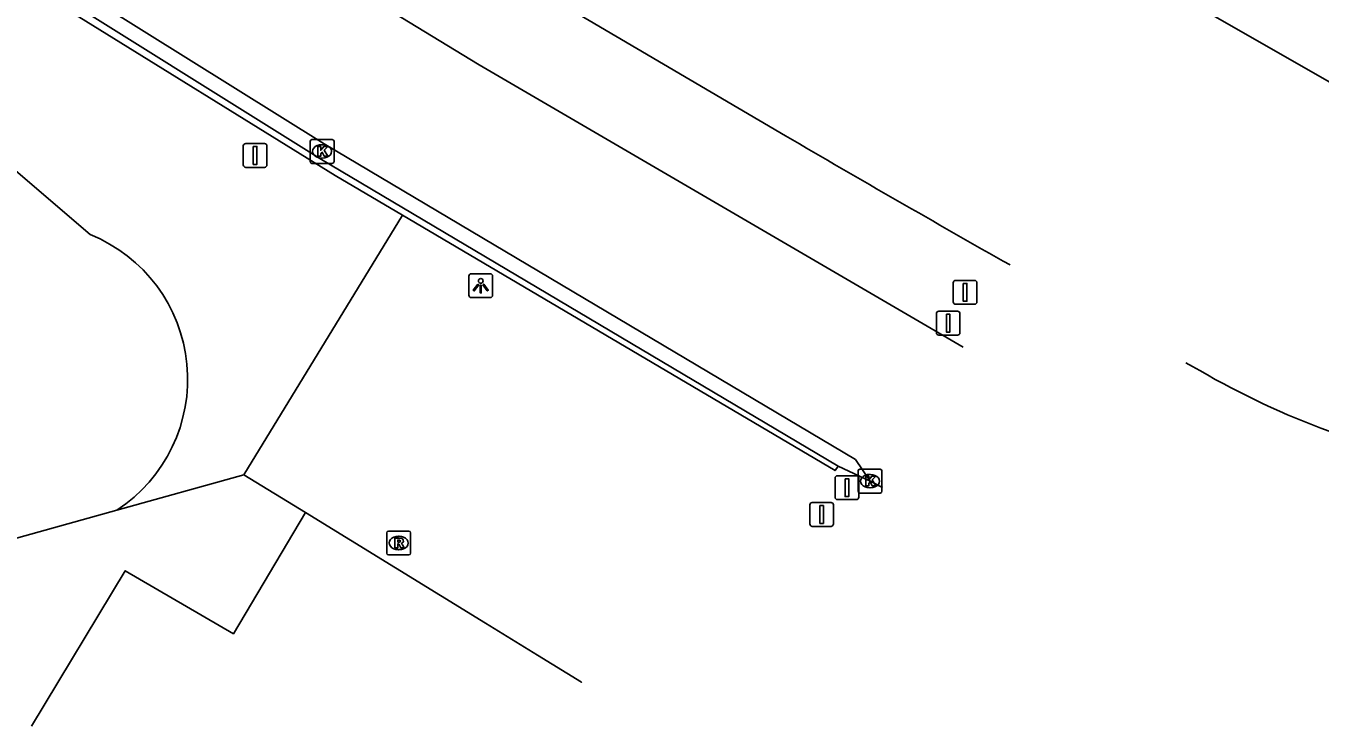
# Model space of a CAD drawing. Extents: x 156414 to 157775, y 382335 to 383765.
# Drawn here: x 157267.8 to 157322.1, y 382628.4 to 382657.7 of the extents above; entities that cross this region are included whole.
import ezdxf

# ---------------------------------------------------------------- set-up
doc = ezdxf.new("R2010")
doc.units = 0
for name, color, linetype in [('IMGEO_Berm_groen', 7, 'Continuous'), ('IMGEO_Berm_open', 7, 'Continuous'), ('IMGEO_Grasland_overig', 7, 'Continuous'), ('IMGEO_Groenvoorziening', 7, 'Continuous'), ('IMGEO_Kolk', 7, 'Continuous'), ('IMGEO_Lichtpunt', 7, 'Continuous'), ('IMGEO_Muur', 7, 'Continuous'), ('IMGEO_Rijbaan_regionaal_gesloten', 7, 'Continuous'), ('IMGEO_Rioolput', 7, 'Continuous'), ('IMGEO_Verkeersbordpaal', 7, 'Continuous')]:
    doc.layers.add(name, color=color, linetype=linetype)

msp = doc.modelspace()

# ---------------------------------------------------------------- linework, layer by layer
at = {"layer": 'IMGEO_Berm_groen'}
for points in [[(157220.86, 382648.537), (157224.655, 382649.573), (157231.278, 382652.055), (157233.826, 382652.874), (157237.563, 382653.456), (157238.057, 382653.533), (157242.442, 382654.215), (157242.937, 382654.292), (157246.09, 382654.783), (157256.117, 382654.919), (157263.54, 382654.902), (157270.481, 382648.974)], [(157276.927, 382638.894), (157283.576, 382649.788)], [(157271.599, 382637.413), (157276.927, 382638.894)]]:
    msp.add_lwpolyline(points, dxfattribs=at)
msp.add_arc((157268.005, 382642.9), 6.559, 303.2227, 67.8244, dxfattribs=at)
at = {"layer": 'IMGEO_Berm_open'}
msp.add_lwpolyline([(157303.186, 382638.631), (157301.848, 382639.259)], dxfattribs=at)
at = {"layer": 'IMGEO_Grasland_overig'}
for points in [[(157276.927, 382638.894), (157279.502, 382637.312)], [(157271.599, 382637.413), (157264.713, 382635.499), (157254.761, 382633.762)], [(157279.502, 382637.312), (157276.482, 382632.229), (157271.944, 382634.87), (157268.017, 382628.352)]]:
    msp.add_lwpolyline(points, dxfattribs=at)
at = {"layer": 'IMGEO_Groenvoorziening'}
msp.add_lwpolyline([(157279.502, 382637.312), (157287.055, 382632.672), (157289.231, 382631.335), (157291.089, 382630.194), (157291.089, 382630.194)], dxfattribs=at)
at = {"layer": 'IMGEO_Kolk'}
for p, q in [((157279.702, 382652.035), (157279.702, 382652.887)), ((157279.777, 382652.961), (157280.629, 382652.961)), ((157280.19, 382652.741), (157280.215, 382652.741)), ((157280.703, 382652.887), (157280.703, 382652.035)), ((157280.213, 382652.181), (157280.188, 382652.181)), ((157280.629, 382651.961), (157279.777, 382651.961)), ((157302.685, 382638.205), (157302.685, 382639.057)), ((157302.76, 382639.131), (157303.612, 382639.131)), ((157303.686, 382639.057), (157303.686, 382638.205)), ((157303.173, 382638.911), (157303.198, 382638.911)), ((157303.612, 382638.131), (157302.76, 382638.131)), ((157303.196, 382638.351), (157303.171, 382638.351))]:
    msp.add_line(p, q, dxfattribs=at)
for points in [[(157279.702, 382652.035), (157279.702, 382652.887)], [(157279.777, 382652.961), (157280.629, 382652.961)], [(157280.023, 382652.661), (157280.146, 382652.661), (157280.146, 382652.51), (157280.276, 382652.661), (157280.44, 382652.661), (157280.294, 382652.51), (157280.447, 382652.261), (157280.295, 382652.261), (157280.21, 382652.425), (157280.146, 382652.358), (157280.146, 382652.261), (157280.023, 382652.261), (157280.023, 382652.661)], [(157280.703, 382652.887), (157280.703, 382652.035)], [(157280.629, 382651.961), (157279.777, 382651.961)], [(157302.685, 382638.205), (157302.685, 382639.057)], [(157302.76, 382639.131), (157303.612, 382639.131)], [(157303.686, 382639.057), (157303.686, 382638.205)], [(157303.006, 382638.831), (157303.129, 382638.831), (157303.129, 382638.68), (157303.259, 382638.831), (157303.423, 382638.831), (157303.277, 382638.68), (157303.43, 382638.431), (157303.278, 382638.431), (157303.193, 382638.595), (157303.129, 382638.528), (157303.129, 382638.431), (157303.006, 382638.431), (157303.006, 382638.831)], [(157303.612, 382638.131), (157302.76, 382638.131)]]:
    msp.add_lwpolyline(points, dxfattribs=at)
for centre, start, end in [((157279.779, 382652.885), 91.552, 178.448), ((157279.779, 382652.885), 91.552, 178.448), ((157280.627, 382652.885), 1.552, 88.448), ((157280.627, 382652.885), 1.552, 88.448), ((157279.779, 382652.037), 181.552, 268.448), ((157279.779, 382652.037), 181.552, 268.448), ((157280.627, 382652.037), 271.552, 358.448), ((157280.627, 382652.037), 271.552, 358.448), ((157302.762, 382639.055), 91.552, 178.448), ((157302.762, 382639.055), 91.552, 178.448), ((157303.61, 382639.055), 1.552, 88.448), ((157303.61, 382639.055), 1.552, 88.448), ((157302.762, 382638.207), 181.552, 268.448), ((157302.762, 382638.207), 181.552, 268.448), ((157303.61, 382638.207), 271.552, 358.448), ((157303.61, 382638.207), 271.552, 358.448)]:
    msp.add_arc(centre, 0.0765, start, end, dxfattribs=at)
for centre, major_axis, ratio, start_param, end_param in [((157280.189, 382652.461), (-0.387, 0.002), 0.722429, 4.712389, 7.853982), ((157280.214, 382652.461), (-0.39, 0.002), 0.717154, 1.570796, 4.712389), ((157303.172, 382638.631), (-0.387, 0.002), 0.722429, 4.712389, 7.853982), ((157303.197, 382638.631), (-0.39, 0.002), 0.717154, 1.570796, 4.712389)]:
    msp.add_ellipse(centre, major_axis=major_axis, ratio=ratio, start_param=start_param, end_param=end_param, dxfattribs=at)
at = {"layer": 'IMGEO_Lichtpunt'}
for p, q in [((157286.359, 382647.233), (157286.359, 382646.426)), ((157286.359, 382647.233), (157286.359, 382646.426)), ((157287.261, 382647.328), (157286.453, 382647.328)), ((157287.261, 382647.328), (157286.453, 382647.328)), ((157287.355, 382646.426), (157287.355, 382647.233)), ((157287.355, 382646.426), (157287.355, 382647.233)), ((157286.453, 382646.332), (157287.261, 382646.332)), ((157286.453, 382646.332), (157287.261, 382646.332))]:
    msp.add_line(p, q, dxfattribs=at)
for points in [[(157286.733, 382646.897), (157286.772, 382646.869), (157286.584, 382646.607), (157286.546, 382646.634), (157286.733, 382646.897)], [(157286.835, 382646.849), (157286.882, 382646.849), (157286.882, 382646.527), (157286.835, 382646.527), (157286.835, 382646.849)], [(157286.945, 382646.869), (157286.983, 382646.896), (157287.17, 382646.634), (157287.131, 382646.606), (157286.945, 382646.869)]]:
    msp.add_lwpolyline(points, dxfattribs=at)
msp.add_circle((157286.858, 382647.031), 0.0994, dxfattribs=at)
for centre, start, end in [((157286.453, 382647.233), 90, 180), ((157286.453, 382647.233), 90, 180), ((157287.261, 382647.233), 0, 90), ((157287.261, 382647.233), 0, 90), ((157286.453, 382646.426), 180, 270), ((157286.453, 382646.426), 180, 270), ((157287.261, 382646.426), 270, 0), ((157287.261, 382646.426), 270, 360)]:
    msp.add_arc(centre, 0.0946, start, end, dxfattribs=at)
at = {"layer": 'IMGEO_Muur'}
for points in [[(157250.695, 382670.555), (157254.739, 382668.032), (157255.175, 382667.757), (157280.107, 382652.168), (157301.848, 382639.259)], [(157283.576, 382649.788), (157280.749, 382651.457), (157269.408, 382658.467), (157254.972, 382667.591), (157254.537, 382667.868), (157250.49, 382670.406)], [(157301.848, 382639.259), (157301.72, 382639.075), (157283.576, 382649.788)]]:
    msp.add_lwpolyline(points, dxfattribs=at)
at = {"layer": 'IMGEO_Rijbaan_regionaal_gesloten'}
for points in [[(157355.023, 382637.63), (157344.961, 382642.896), (157341.255, 382644.91), (157337.88, 382646.744), (157328.71, 382651.806), (157314.934, 382659.688), (157313.143, 382660.837), (157296.632, 382670.852)], [(157255.66, 382668.163), (157280.293, 382652.773), (157302.578, 382639.531), (157303.186, 382638.631)], [(157307.089, 382644.255), (157286.786, 382656.089), (157277.401, 382661.824)], [(157289.411, 382659.148), (157299.644, 382653.117)], [(157316.429, 382643.589), (157316.714, 382643.433), (157317.014, 382643.268)], [(157303.186, 382638.631), (157303.708, 382638.357), (157303.708, 382638.357)]]:
    msp.add_lwpolyline(points, dxfattribs=at)
for centre, radius, start, end in [((157646.504, 383244.831), 685.884, 239.621388, 240.529125), ((157334.722, 382673.917), 35.397, 239.9817, 249.6934)]:
    msp.add_arc(centre, radius, start, end, dxfattribs=at)
at = {"layer": 'IMGEO_Rioolput'}
for p, q in [((157282.916, 382635.608), (157282.916, 382636.46)), ((157282.991, 382636.534), (157283.843, 382636.534)), ((157283.917, 382636.46), (157283.917, 382635.608)), ((157283.404, 382636.314), (157283.429, 382636.314)), ((157283.843, 382635.534), (157282.991, 382635.534)), ((157283.427, 382635.754), (157283.402, 382635.754))]:
    msp.add_line(p, q, dxfattribs=at)
for points in [[(157282.916, 382635.608), (157282.916, 382636.46)], [(157282.991, 382636.534), (157283.843, 382636.534)], [(157283.917, 382636.46), (157283.917, 382635.608)], [(157283.505, 382636.232), (157283.253, 382636.234), (157283.253, 382635.834)], [(157283.253, 382635.834), (157283.377, 382635.834), (157283.377, 382635.996), (157283.388, 382635.996)], [(157283.431, 382636.153), (157283.377, 382636.153), (157283.377, 382636.072)], [(157283.377, 382636.072), (157283.429, 382636.072)], [(157283.435, 382635.967), (157283.506, 382635.834), (157283.646, 382635.834), (157283.581, 382635.96)], [(157283.843, 382635.534), (157282.991, 382635.534)]]:
    msp.add_lwpolyline(points, dxfattribs=at)
for centre, radius, start, end in [((157282.993, 382636.458), 0.0765, 91.552, 178.448), ((157282.993, 382636.458), 0.0765, 91.552, 178.448), ((157283.841, 382636.458), 0.0765, 1.552, 88.448), ((157283.841, 382636.458), 0.0765, 1.552, 88.448), ((157283.387, 382635.943), 0.0533, 26.0293, 88.6989), ((157283.413, 382636.261), 0.19, 274.7715, 282.9687), ((157283.437, 382636.057), 0.0964, 77.0061, 93.1865), ((157283.451, 382636.114), 0.0378, 276.6634, 79.6772), ((157283.504, 382636.122), 0.109, 350.3612, 89.416), ((157283.502, 382636.122), 0.112, 277.5842, 350.9817), ((157283.486, 382635.907), 0.108, 29.5134, 73.7905), ((157282.993, 382635.61), 0.0765, 181.552, 268.448), ((157282.993, 382635.61), 0.0765, 181.552, 268.448), ((157283.841, 382635.61), 0.0765, 271.552, 358.448), ((157283.841, 382635.61), 0.0765, 271.552, 358.448)]:
    msp.add_arc(centre, radius, start, end, dxfattribs=at)
for centre, major_axis, ratio, start_param, end_param in [((157283.403, 382636.034), (-0.387, 0.002), 0.722429, 4.712389, 7.853982), ((157283.428, 382636.034), (-0.39, 0.002), 0.717154, 1.570796, 4.712389)]:
    msp.add_ellipse(centre, major_axis=major_axis, ratio=ratio, start_param=start_param, end_param=end_param, dxfattribs=at)
at = {"layer": 'IMGEO_Verkeersbordpaal'}
for p, q in [((157276.899, 382651.893), (157276.899, 382652.693)), ((157276.899, 382652.693), (157276.899, 382651.893)), ((157276.999, 382652.793), (157277.789, 382652.793)), ((157277.789, 382652.793), (157276.999, 382652.793)), ((157277.889, 382652.693), (157277.889, 382651.893)), ((157277.889, 382651.893), (157277.889, 382652.693)), ((157277.789, 382651.793), (157276.999, 382651.793)), ((157276.999, 382651.793), (157277.789, 382651.793)), ((157306.676, 382646.151), (157306.676, 382646.951)), ((157306.676, 382646.951), (157306.676, 382646.151)), ((157306.776, 382647.051), (157307.566, 382647.051)), ((157307.566, 382647.051), (157306.776, 382647.051)), ((157307.666, 382646.951), (157307.666, 382646.151)), ((157307.666, 382646.151), (157307.666, 382646.951)), ((157305.968, 382644.854), (157305.968, 382645.654)), ((157305.968, 382645.654), (157305.968, 382644.854)), ((157306.068, 382645.754), (157306.858, 382645.754)), ((157306.858, 382645.754), (157306.068, 382645.754)), ((157307.566, 382646.051), (157306.776, 382646.051)), ((157306.776, 382646.051), (157307.566, 382646.051)), ((157306.958, 382645.654), (157306.958, 382644.854)), ((157306.958, 382644.854), (157306.958, 382645.654)), ((157306.858, 382644.754), (157306.068, 382644.754)), ((157306.068, 382644.754), (157306.858, 382644.754)), ((157301.721, 382637.953), (157301.721, 382638.753)), ((157301.721, 382638.753), (157301.721, 382637.953)), ((157301.821, 382638.853), (157302.611, 382638.853)), ((157302.611, 382638.853), (157301.821, 382638.853)), ((157302.711, 382638.753), (157302.711, 382637.953)), ((157302.711, 382637.953), (157302.711, 382638.753)), ((157300.66, 382636.832), (157300.66, 382637.632)), ((157300.66, 382637.632), (157300.66, 382636.832)), ((157300.76, 382637.732), (157301.55, 382637.732)), ((157301.55, 382637.732), (157300.76, 382637.732)), ((157301.65, 382637.632), (157301.65, 382636.832)), ((157301.65, 382636.832), (157301.65, 382637.632)), ((157302.611, 382637.853), (157301.821, 382637.853)), ((157301.821, 382637.853), (157302.611, 382637.853)), ((157301.55, 382636.732), (157300.76, 382636.732)), ((157300.76, 382636.732), (157301.55, 382636.732))]:
    msp.add_line(p, q, dxfattribs=at)
for points in [[(157277.319, 382652.668), (157277.469, 382652.668), (157277.469, 382651.918), (157277.319, 382651.918), (157277.319, 382652.668)], [(157307.096, 382646.926), (157307.246, 382646.926), (157307.246, 382646.176), (157307.096, 382646.176), (157307.096, 382646.926)], [(157306.388, 382645.629), (157306.538, 382645.629), (157306.538, 382644.879), (157306.388, 382644.879), (157306.388, 382645.629)], [(157302.141, 382638.728), (157302.291, 382638.728), (157302.291, 382637.978), (157302.141, 382637.978), (157302.141, 382638.728)], [(157301.08, 382637.607), (157301.23, 382637.607), (157301.23, 382636.857), (157301.08, 382636.857), (157301.08, 382637.607)]]:
    msp.add_lwpolyline(points, dxfattribs=at)
for centre, start, end in [((157276.999, 382652.693), 90, 180), ((157276.999, 382652.693), 90, 180), ((157277.789, 382652.693), 0, 90), ((157277.789, 382652.693), 360, 90), ((157276.999, 382651.893), 180, 270), ((157276.999, 382651.893), 180, 270), ((157277.789, 382651.893), 270, 0), ((157277.789, 382651.893), 270, 0), ((157306.776, 382646.951), 90, 180), ((157306.776, 382646.951), 90, 180), ((157307.566, 382646.951), 0, 90), ((157307.566, 382646.951), 360, 90), ((157306.776, 382646.151), 180, 270), ((157306.776, 382646.151), 180, 270), ((157307.566, 382646.151), 270, 0), ((157307.566, 382646.151), 270, 0), ((157306.068, 382645.654), 90, 180), ((157306.068, 382645.654), 90, 180), ((157306.858, 382645.654), 0, 90), ((157306.858, 382645.654), 360, 90), ((157306.068, 382644.854), 180, 270), ((157306.068, 382644.854), 180, 270), ((157306.858, 382644.854), 270, 0), ((157306.858, 382644.854), 270, 0), ((157301.821, 382638.753), 90, 180), ((157301.821, 382638.753), 90, 180), ((157302.611, 382638.753), 0, 90), ((157302.611, 382638.753), 360, 90), ((157301.821, 382637.953), 180, 270), ((157301.821, 382637.953), 180, 270), ((157302.611, 382637.953), 270, 0), ((157302.611, 382637.953), 270, 0), ((157300.76, 382637.632), 90, 180), ((157300.76, 382637.632), 90, 180), ((157301.55, 382637.632), 0, 90), ((157301.55, 382637.632), 360, 90), ((157300.76, 382636.832), 180, 270), ((157300.76, 382636.832), 180, 270), ((157301.55, 382636.832), 270, 0), ((157301.55, 382636.832), 270, 0)]:
    msp.add_arc(centre, 0.1, start, end, dxfattribs=at)

doc.saveas('drawing.dxf')
